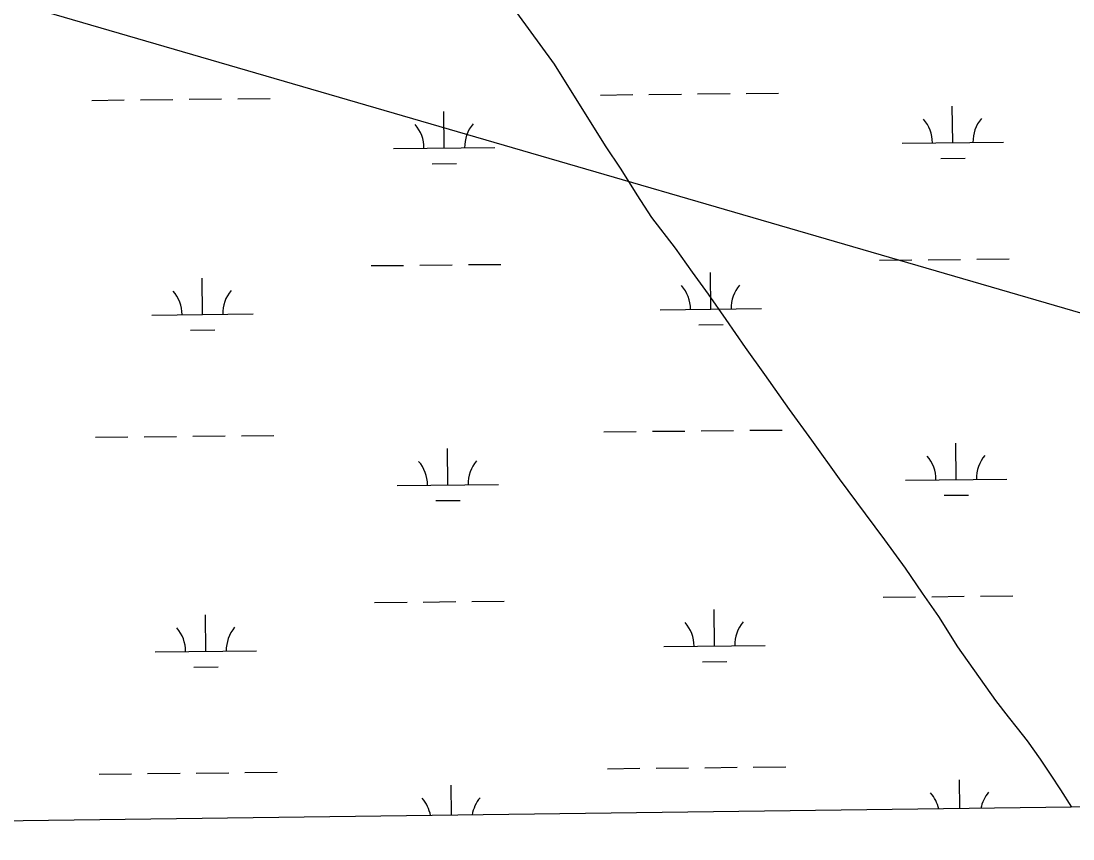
# Model space of a CAD drawing. Extents: x 3734862 to 3772949, y 391520 to 417239.
# Drawn here: x 3740435 to 3741474, y 396853 to 397661 of the extents above; entities that cross this region are included whole.
import ezdxf

# ---------------------------------------------------------------- set-up
doc = ezdxf.new("R2010")
doc.units = 0
for name, color, linetype in [('V-GRID-FRAM', 7, 'Continuous'), ('V-TOPO-SHOR', 7, 'Continuous'), ('V-UTIL-LINE', 7, 'Continuous'), ('V-WETL-SWMP', 7, 'Continuous')]:
    doc.layers.add(name, color=color, linetype=linetype)

msp = doc.modelspace()

# ---------------------------------------------------------------- linework, layer by layer
at = {"layer": 'V-GRID-FRAM'}
msp.add_lwpolyline([(3738832.3, 415033.8), (3770599.2, 415447.4), (3770843.8, 397266.6), (3739061.1, 396852.8), (3738832.3, 415033.8)], dxfattribs=at)
at = {"layer": 'V-TOPO-SHOR'}
msp.add_lwpolyline([(3741472.6, 396884.2), (3741461.8, 396901.2), (3741452.2, 396916), (3741441.7, 396931.8), (3741428.6, 396949.9), (3741418.8, 396962.4), (3741409.9, 396973.4), (3741397.5, 396989.6), (3741360.1, 397042.5), (3741341.2, 397072.4), (3741325.2, 397095.5), (3741308.4, 397120.2), (3741287.9, 397148.1), (3741268.8, 397173.9), (3741243.3, 397208.6), (3741215.7, 397246.7), (3741193.7, 397276.8), (3741169.4, 397311.4), (3741150.3, 397338.2), (3741131.4, 397365.7), (3741114, 397390.8), (3741098, 397412.7), (3741081.4, 397436.2), (3741058, 397466.5), (3741043.4, 397489), (3741027.5, 397514.4), (3741012.3, 397537.4), (3740961.9, 397618.1), (3740913.1, 397685.1)], dxfattribs=at)
at = {"layer": 'V-UTIL-LINE'}
msp.add_lwpolyline([(3739045.6, 398081.4), (3743086.1, 396905.2)], dxfattribs=at)
at = {"layer": 'V-WETL-SWMP'}
for p, q in [((3741007.1, 397587.5), (3741039.1, 397587.9)), ((3741055.1, 397588), (3741087.1, 397588.4)), ((3741103.1, 397588.6), (3741135.1, 397588.9)), ((3741151.1, 397589.1), (3741183.1, 397589.4)), ((3740505.2, 397582.2), (3740537.2, 397582.6)), ((3740553.2, 397582.7), (3740585.2, 397583.1)), ((3740601.2, 397583.3), (3740633.2, 397583.6)), ((3740649.2, 397583.8), (3740681.2, 397584.1)), ((3741354.9, 397540.5), (3741354.5, 397576.5)), ((3740853, 397535.2), (3740852.6, 397571.2)), ((3740803, 397534.6), (3740903, 397535.7)), ((3741304.9, 397539.9), (3741404.9, 397541)), ((3741343.1, 397524.9), (3741367.1, 397525.2)), ((3740841.2, 397519.6), (3740865.2, 397519.9)), ((3740780.8, 397419), (3740812.8, 397419.3)), ((3740828.8, 397419.5), (3740860.8, 397419.8)), ((3740876.8, 397420), (3740908.8, 397420.3)), ((3741282.7, 397424.3), (3741314.7, 397424.6)), ((3741330.7, 397424.8), (3741362.7, 397425.1)), ((3741378.7, 397425.3), (3741410.7, 397425.6)), ((3741116.1, 397376.1), (3741115.8, 397412.1)), ((3740614.3, 397370.8), (3740613.9, 397406.8)), ((3740564.3, 397370.2), (3740664.3, 397371.3)), ((3741066.2, 397375.5), (3741166.1, 397376.6)), ((3741104.3, 397360.5), (3741128.3, 397360.8)), ((3740602.4, 397355.2), (3740626.4, 397355.5)), ((3741010.6, 397254.9), (3741042.6, 397255.2)), ((3741058.6, 397255.4), (3741090.6, 397255.7)), ((3741106.6, 397255.9), (3741138.6, 397256.2)), ((3741154.6, 397256.4), (3741186.6, 397256.7)), ((3740508.7, 397249.6), (3740540.7, 397249.9)), ((3740556.7, 397250.1), (3740588.7, 397250.4)), ((3740604.7, 397250.6), (3740636.7, 397250.9)), ((3740652.7, 397251.1), (3740684.7, 397251.4)), ((3741358.4, 397207.8), (3741358, 397243.8)), ((3740856.5, 397202.5), (3740856.2, 397238.5)), ((3740806.5, 397202), (3740906.5, 397203)), ((3741308.4, 397207.3), (3741408.4, 397208.3)), ((3741346.6, 397192.3), (3741370.6, 397192.5)), ((3740844.7, 397187), (3740868.7, 397187.2)), ((3740784.3, 397086.3), (3740816.3, 397086.6)), ((3740832.3, 397086.8), (3740864.3, 397087.2)), ((3740880.3, 397087.3), (3740912.3, 397087.7)), ((3741286.2, 397091.6), (3741318.2, 397092)), ((3741334.2, 397092.1), (3741366.2, 397092.5)), ((3741382.2, 397092.6), (3741414.2, 397093)), ((3741119.7, 397043.4), (3741119.3, 397079.4)), ((3740617.8, 397038.1), (3740617.4, 397074.1)), ((3740567.8, 397037.6), (3740667.8, 397038.6)), ((3741069.7, 397042.9), (3741169.7, 397043.9)), ((3741107.8, 397027.9), (3741131.8, 397028.1)), ((3740605.9, 397022.6), (3740629.9, 397022.8)), ((3741014.1, 396922.2), (3741046.1, 396922.6)), ((3741062.1, 396922.7), (3741094.1, 396923.1)), ((3741110.1, 396923.2), (3741142.1, 396923.6)), ((3741158.1, 396923.7), (3741190.1, 396924.1)), ((3744126.9, 396918.8), (3740115.5, 396866.6)), ((3740512.2, 396916.9), (3740544.2, 396917.3)), ((3740560.2, 396917.4), (3740592.2, 396917.8)), ((3740608.2, 396917.9), (3740640.2, 396918.3)), ((3740656.2, 396918.4), (3740688.2, 396918.8)), ((3741361.8, 396882.8), (3741361.5, 396911.2)), ((3740860, 396876.3), (3740859.7, 396905.9))]:
    msp.add_line(p, q, dxfattribs=at)
for centre, start, end in [((3741410.1, 397541.5), 139.8334, 181.377), ((3740797.8, 397535.1), 359.8334, 41.377), ((3740908.3, 397536.2), 139.8334, 181.377), ((3741299.7, 397540.4), 359.8334, 41.377), ((3741060.9, 397376), 359.8334, 41.377), ((3741171.4, 397377.1), 139.8334, 181.377), ((3740559, 397370.7), 359.8334, 41.377), ((3740669.5, 397371.8), 139.8334, 181.377), ((3740801.3, 397202.4), 359.8334, 41.377), ((3740911.8, 397203.6), 139.8334, 181.377), ((3741303.2, 397207.7), 359.8334, 41.377), ((3741413.6, 397208.9), 139.8334, 181.377), ((3741064.4, 397043.3), 359.8334, 41.377), ((3741174.9, 397044.5), 139.8334, 181.377), ((3740562.5, 397038), 359.8334, 41.377), ((3740673, 397039.2), 139.8334, 181.377), ((3740804.8, 396869.7), 10.1997, 41.377), ((3740915.3, 396870.9), 139.8334, 170.8447), ((3741306.7, 396875), 12.2369, 41.377), ((3741417.2, 396876.2), 139.8334, 168.8045)]:
    msp.add_arc(centre, 35.2, start, end, dxfattribs=at)

doc.saveas('drawing.dxf')
